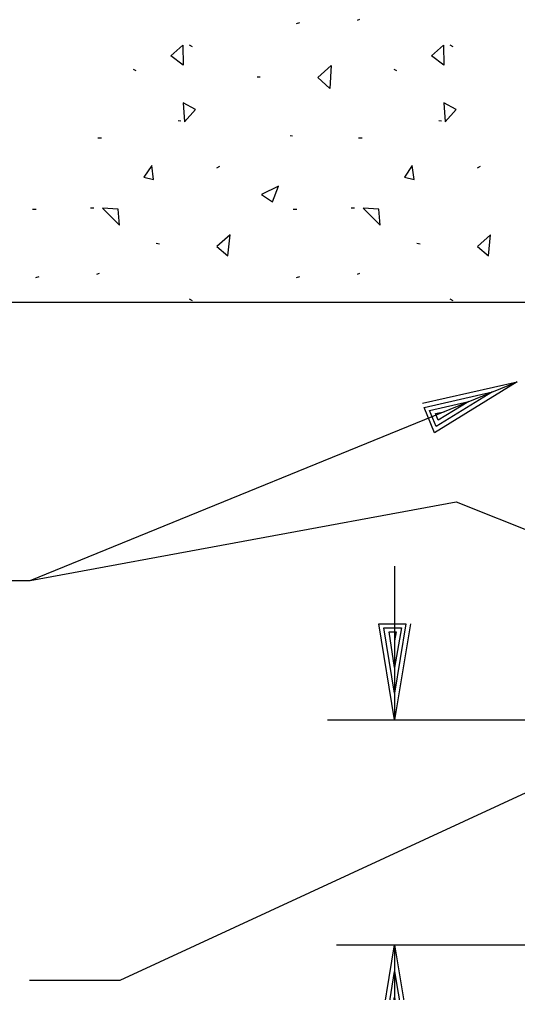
# Model space of a CAD drawing. Extents: x 22369.6 to 22389.4, y 22369.6 to 22386.
# Drawn here: x 22371.563 to 22371.886, y 22373.288 to 22373.92 of the extents above; entities that cross this region are included whole.
import ezdxf

# ---------------------------------------------------------------- set-up
doc = ezdxf.new("R2010")
doc.units = 0
for name, color, linetype in [('Level 1', 7, 'Continuous'), ('Level 2', 7, 'Continuous'), ('Level 50', 7, 'Continuous'), ('Level 7', 7, 'Continuous')]:
    doc.layers.add(name, color=color, linetype=linetype)

msp = doc.modelspace()

# ---------------------------------------------------------------- linework, layer by layer
at = {"layer": 'Level 1'}
for p, q in [((22371.80614, 22373.56484), (22371.80614, 22373.46522)), ((22371.76246, 22373.46522), (22372.13707, 22373.46522)), ((22371.76832, 22373.31938), (22372.08216, 22373.31938)), ((22371.80614, 22373.31938), (22371.80614, 22373.15687))]:
    msp.add_line(p, q, dxfattribs=at)
at = {"layer": 'Level 2'}
for p, q in [((22371.56958, 22373.55568), (22371.84614, 22373.60656)), ((22371.84614, 22373.60656), (22372.03876, 22373.53001)), ((22371.80614, 22373.48255), (22371.80614, 22373.48255)), ((22371.80614, 22373.46522), (22371.80614, 22373.46522)), ((22371.80614, 22373.31938), (22371.80614, 22373.31938)), ((22371.80614, 22373.30205), (22371.80614, 22373.30205))]:
    msp.add_line(p, q, dxfattribs=at)
for points in [[(22371.51076, 22373.55568), (22371.56958, 22373.55568), (22371.88576, 22373.68448)], [(22371.81648, 22373.52755), (22371.80614, 22373.46522), (22371.79581, 22373.52755), (22371.81348, 22373.52755), (22371.80614, 22373.48255), (22371.79914, 22373.52488), (22371.81048, 22373.52488), (22371.80614, 22373.49922), (22371.80248, 22373.52222), (22371.80714, 22373.52222), (22371.80614, 22373.51655)], [(22371.56908, 22373.29638), (22371.628, 22373.29638), (22371.94872, 22373.44438)], [(22371.79581, 22373.25705), (22371.80614, 22373.31938), (22371.81648, 22373.25705), (22371.79881, 22373.25705), (22371.80614, 22373.30205), (22371.81314, 22373.25972), (22371.80181, 22373.25972), (22371.80614, 22373.28538), (22371.80981, 22373.26238), (22371.80514, 22373.26238), (22371.80614, 22373.26805)]]:
    msp.add_lwpolyline(points, dxfattribs=at)
at = {"layer": 'Level 50'}
for p, q in [((22371.7834, 22373.91953), (22371.78177, 22373.9189)), ((22371.7834, 22373.91953), (22371.78177, 22373.9189)), ((22371.7834, 22373.91953), (22371.78177, 22373.9189)), ((22371.74437, 22373.91727), (22371.74211, 22373.91664)), ((22371.74437, 22373.91727), (22371.74211, 22373.91664)), ((22371.74437, 22373.91727), (22371.74211, 22373.91664)), ((22371.67486, 22373.90177), (22371.67298, 22373.9029)), ((22371.67486, 22373.90177), (22371.67298, 22373.9029)), ((22371.67486, 22373.90177), (22371.67298, 22373.9029)), ((22371.84404, 22373.90177), (22371.84215, 22373.9029)), ((22371.84404, 22373.90177), (22371.84215, 22373.9029)), ((22371.84404, 22373.90177), (22371.84215, 22373.9029)), ((22371.63838, 22373.8862), (22371.63659, 22373.88703)), ((22371.63838, 22373.8862), (22371.63659, 22373.88703)), ((22371.63838, 22373.8862), (22371.63659, 22373.88703)), ((22371.71875, 22373.88218), (22371.7169, 22373.88201)), ((22371.71875, 22373.88218), (22371.7169, 22373.88201)), ((22371.71875, 22373.88218), (22371.7169, 22373.88201)), ((22371.80756, 22373.8862), (22371.80576, 22373.88703)), ((22371.80756, 22373.8862), (22371.80576, 22373.88703)), ((22371.80756, 22373.8862), (22371.80576, 22373.88703)), ((22371.66732, 22373.85366), (22371.66564, 22373.85379)), ((22371.66732, 22373.85366), (22371.66564, 22373.85379)), ((22371.66732, 22373.85366), (22371.66564, 22373.85379)), ((22371.8365, 22373.85366), (22371.83482, 22373.85379)), ((22371.8365, 22373.85366), (22371.83482, 22373.85379)), ((22371.8365, 22373.85366), (22371.83482, 22373.85379)), ((22371.73989, 22373.84386), (22371.73822, 22373.84415)), ((22371.73989, 22373.84386), (22371.73822, 22373.84415)), ((22371.73989, 22373.84386), (22371.73822, 22373.84415)), ((22371.61578, 22373.84244), (22371.61352, 22373.84244)), ((22371.61578, 22373.84244), (22371.61352, 22373.84244)), ((22371.61578, 22373.84244), (22371.61352, 22373.84244)), ((22371.78495, 22373.84244), (22371.78269, 22373.84244)), ((22371.78495, 22373.84244), (22371.78269, 22373.84244)), ((22371.78495, 22373.84244), (22371.78269, 22373.84244)), ((22371.69249, 22373.82413), (22371.69048, 22373.82313)), ((22371.69249, 22373.82413), (22371.69048, 22373.82313)), ((22371.69249, 22373.82413), (22371.69048, 22373.82313)), ((22371.86166, 22373.82413), (22371.85965, 22373.82313)), ((22371.86166, 22373.82413), (22371.85965, 22373.82313)), ((22371.86166, 22373.82413), (22371.85965, 22373.82313)), ((22371.57339, 22373.79633), (22371.57113, 22373.79633)), ((22371.57339, 22373.79633), (22371.57113, 22373.79633)), ((22371.57339, 22373.79633), (22371.57113, 22373.79633)), ((22371.61091, 22373.79713), (22371.60878, 22373.79713)), ((22371.61091, 22373.79713), (22371.60878, 22373.79713)), ((22371.61091, 22373.79713), (22371.60878, 22373.79713)), ((22371.74257, 22373.79633), (22371.74031, 22373.79633)), ((22371.74257, 22373.79633), (22371.74031, 22373.79633)), ((22371.74257, 22373.79633), (22371.74031, 22373.79633)), ((22371.78009, 22373.79713), (22371.77796, 22373.79713)), ((22371.78009, 22373.79713), (22371.77796, 22373.79713)), ((22371.78009, 22373.79713), (22371.77796, 22373.79713)), ((22371.65355, 22373.77372), (22371.65137, 22373.7741)), ((22371.65355, 22373.77372), (22371.65137, 22373.7741)), ((22371.65355, 22373.77372), (22371.65137, 22373.7741)), ((22371.82272, 22373.77372), (22371.82054, 22373.7741)), ((22371.82272, 22373.77372), (22371.82054, 22373.7741)), ((22371.82272, 22373.77372), (22371.82054, 22373.7741)), ((22371.5752, 22373.75249), (22371.57294, 22373.75186)), ((22371.5752, 22373.75249), (22371.57294, 22373.75186)), ((22371.5752, 22373.75249), (22371.57294, 22373.75186)), ((22371.61423, 22373.75475), (22371.61259, 22373.75412)), ((22371.61423, 22373.75475), (22371.61259, 22373.75412)), ((22371.61423, 22373.75475), (22371.61259, 22373.75412)), ((22371.74437, 22373.75249), (22371.74211, 22373.75186)), ((22371.74437, 22373.75249), (22371.74211, 22373.75186)), ((22371.74437, 22373.75249), (22371.74211, 22373.75186)), ((22371.7834, 22373.75475), (22371.78177, 22373.75412)), ((22371.7834, 22373.75475), (22371.78177, 22373.75412)), ((22371.7834, 22373.75475), (22371.78177, 22373.75412)), ((22371.67486, 22373.737), (22371.67298, 22373.73812)), ((22371.84404, 22373.737), (22371.84215, 22373.73812)), ((22371.88576, 22373.68448), (22371.88576, 22373.68448)), ((22371.86971, 22373.67794), (22371.86971, 22373.67794))]:
    msp.add_line(p, q, dxfattribs=at)
for points in [[(22371.66891, 22373.88993), (22371.66087, 22373.896), (22371.66858, 22373.90282)], [(22371.66891, 22373.88993), (22371.66087, 22373.896), (22371.66858, 22373.90282)], [(22371.66891, 22373.88993), (22371.66087, 22373.896), (22371.66858, 22373.90282)], [(22371.83809, 22373.88993), (22371.83005, 22373.896), (22371.83776, 22373.90282)], [(22371.83809, 22373.88993), (22371.83005, 22373.896), (22371.83776, 22373.90282)], [(22371.83809, 22373.88993), (22371.83005, 22373.896), (22371.83776, 22373.90282)], [(22371.76401, 22373.87481), (22371.75627, 22373.88197), (22371.76485, 22373.88963)], [(22371.76401, 22373.87481), (22371.75627, 22373.88197), (22371.76485, 22373.88963)], [(22371.76401, 22373.87481), (22371.75627, 22373.88197), (22371.76485, 22373.88963)], [(22371.66975, 22373.85307), (22371.67691, 22373.86111), (22371.66891, 22373.86538)], [(22371.66975, 22373.85307), (22371.67691, 22373.86111), (22371.66891, 22373.86538)], [(22371.66975, 22373.85307), (22371.67691, 22373.86111), (22371.66891, 22373.86538)], [(22371.83893, 22373.85307), (22371.84609, 22373.86111), (22371.83809, 22373.86538)], [(22371.83893, 22373.85307), (22371.84609, 22373.86111), (22371.83809, 22373.86538)], [(22371.83893, 22373.85307), (22371.84609, 22373.86111), (22371.83809, 22373.86538)], [(22371.64961, 22373.81563), (22371.64844, 22373.82481), (22371.64329, 22373.81714)], [(22371.64961, 22373.81563), (22371.64844, 22373.82481), (22371.64329, 22373.81714)], [(22371.64961, 22373.81563), (22371.64844, 22373.82481), (22371.64329, 22373.81714)], [(22371.81879, 22373.81563), (22371.81761, 22373.82481), (22371.81247, 22373.81714)], [(22371.81879, 22373.81563), (22371.81761, 22373.82481), (22371.81247, 22373.81714)], [(22371.81879, 22373.81563), (22371.81761, 22373.82481), (22371.81247, 22373.81714)], [(22371.72675, 22373.80123), (22371.73072, 22373.81149), (22371.71962, 22373.80609)], [(22371.72675, 22373.80123), (22371.73072, 22373.81149), (22371.71962, 22373.80609)], [(22371.72675, 22373.80123), (22371.73072, 22373.81149), (22371.71962, 22373.80609)], [(22371.62662, 22373.79658), (22371.61657, 22373.79713), (22371.62746, 22373.78599)], [(22371.62662, 22373.79658), (22371.61657, 22373.79713), (22371.62746, 22373.78599)], [(22371.62662, 22373.79658), (22371.61657, 22373.79713), (22371.62746, 22373.78599)], [(22371.7958, 22373.79658), (22371.78575, 22373.79713), (22371.79663, 22373.78599)], [(22371.7958, 22373.79658), (22371.78575, 22373.79713), (22371.79663, 22373.78599)], [(22371.7958, 22373.79658), (22371.78575, 22373.79713), (22371.79663, 22373.78599)], [(22371.69927, 22373.77975), (22371.69069, 22373.77226), (22371.69781, 22373.76627)], [(22371.69927, 22373.77975), (22371.69069, 22373.77226), (22371.69781, 22373.76627)], [(22371.69927, 22373.77975), (22371.69069, 22373.77226), (22371.69781, 22373.76627)], [(22371.86845, 22373.77975), (22371.85986, 22373.77226), (22371.86699, 22373.76627)], [(22371.86845, 22373.77975), (22371.85986, 22373.77226), (22371.86699, 22373.76627)], [(22371.86845, 22373.77975), (22371.85986, 22373.77226), (22371.86699, 22373.76627)]]:
    msp.add_lwpolyline(points, close=True, dxfattribs=at)
msp.add_lwpolyline([(22371.82413, 22373.67053), (22371.88576, 22373.68448), (22371.83193, 22373.65139), (22371.82527, 22373.66775), (22371.86971, 22373.67794), (22371.83314, 22373.65549), (22371.82886, 22373.66598), (22371.85427, 22373.67165), (22371.83435, 22373.65958), (22371.83259, 22373.66389), (22371.83822, 22373.66511)], dxfattribs=at)
at = {"layer": 'Level 7'}
msp.add_line((22371.24699, 22373.73605), (22372.59435, 22373.73605), dxfattribs=at)

doc.saveas('drawing.dxf')
